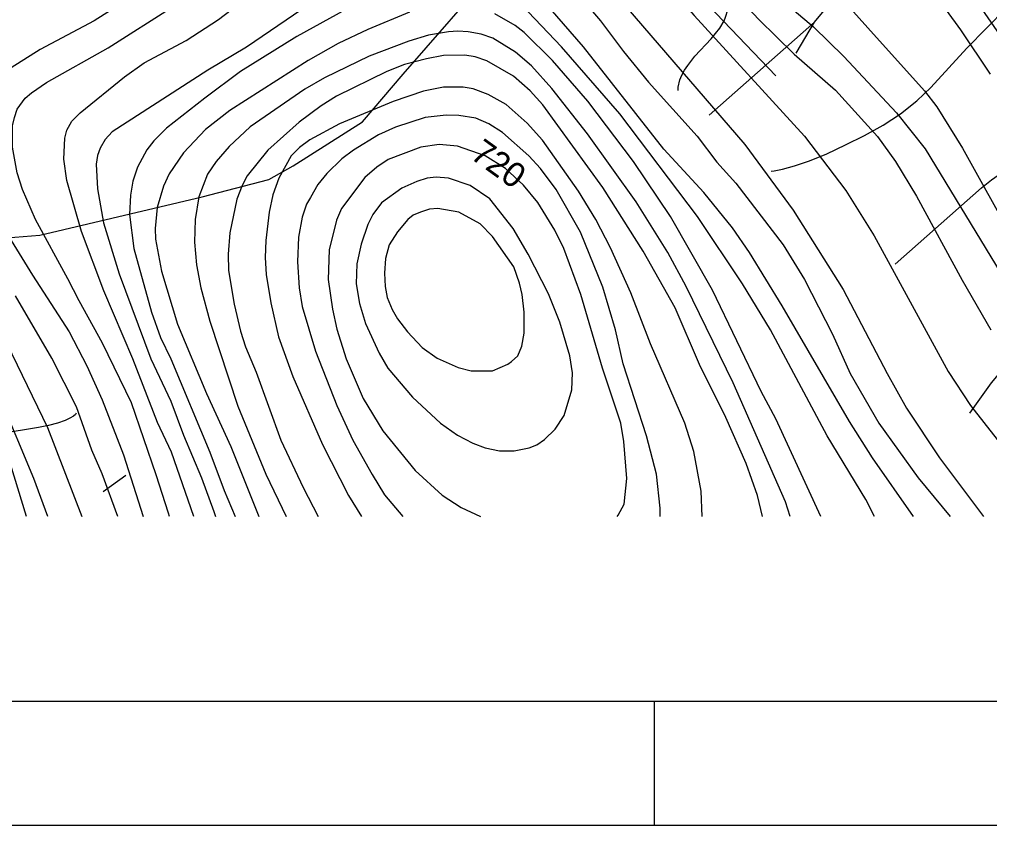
# Model space of a CAD drawing. Extents: x -709584 to -702006, y -1161789 to -1157496.
# Drawn here: x -706462.3 to -706071.5, y -1161765.5 to -1161440.9 of the extents above; entities that cross this region are included whole.
import ezdxf

# ---------------------------------------------------------------- set-up
doc = ezdxf.new("R2010")
doc.units = 0
for name, color, linetype in [('103_hranice KÚ', 7, 'Continuous'), ('120_vrstevnice hlavní', 7, 'Continuous'), ('121_vrstevnice hlavní_popis', 7, 'Continuous'), ('122_vrstevnice základní', 7, 'Continuous'), ('411_akumulovaný odtok', 7, 'Continuous'), ('800_mřížka', 7, 'Continuous')]:
    doc.layers.add(name, color=color, linetype=linetype)

msp = doc.modelspace()

# ---------------------------------------------------------------- linework, layer by layer
at = {"layer": '103_hranice KÚ'}
msp.add_lwpolyline([(-706467.57, -1161528.86), (-706454.11, -1161527.78), (-706388.65, -1161512.35), (-706361.81, -1161505.4), (-706352.07, -1161499.85), (-706324.15, -1161482.08), (-706307.71, -1161462.97), (-706269.8, -1161419.34), (-706243.48, -1161375.76), (-706215.3, -1161338.76), (-706167.43, -1161298.96), (-706131.19, -1161259.29), (-706118.24, -1161260.88), (-706121.87, -1161224.74)], dxfattribs=at)
at = {"layer": '120_vrstevnice hlavní'}
for points in [[(-706474.19, -1161381.2), (-706461.94, -1161375.36), (-706455.1, -1161371.22), (-706431.59, -1161355.12), (-706410.5, -1161341.87), (-706388.7, -1161329.04), (-706369.6, -1161319.64), (-706346.8, -1161312.23), (-706324, -1161308.81), (-706314.88, -1161308.53), (-706302.34, -1161309.24), (-706286.39, -1161312.09), (-706266.44, -1161319.07), (-706254.47, -1161324.91), (-706246.49, -1161329.76), (-706234.52, -1161338.31), (-706212.71, -1161356.54), (-706157, -1161411.12), (-706127.5, -1161436.49), (-706120.5, -1161444.29), (-706097.72, -1161469.69), (-706092.73, -1161476.1), (-706082.48, -1161492.77), (-706061.81, -1161529.96)], [(-706224.71, -1161412.26), (-706247.77, -1161388.18), (-706254.61, -1161382.62), (-706261.45, -1161378.06), (-706269.29, -1161373.93), (-706284.1, -1161368.94), (-706298.92, -1161366.38), (-706306.11, -1161366.06), (-706313.74, -1161366.95), (-706321.15, -1161368.37), (-706326.33, -1161369.76), (-706332.27, -1161372.51), (-706342.95, -1161378.63), (-706355.49, -1161387.47), (-706377.15, -1161404.14), (-706408.79, -1161426.51), (-706432.16, -1161441.47), (-706453.96, -1161453.01), (-706470.91, -1161463.56)], [(-706305.22, -1161437.93), (-706322.01, -1161444.89), (-706333.98, -1161450.59), (-706345.95, -1161457.43), (-706377.58, -1161477.52), (-706387.41, -1161485.22), (-706396.25, -1161494.62), (-706401.95, -1161503.03), (-706404.23, -1161508.02), (-706406.79, -1161516.57), (-706407.65, -1161525.12), (-706407.51, -1161529.39), (-706405.08, -1161542.22)], [(-706139.56, -1161641.04), (-706157.57, -1161601.78), (-706163.56, -1161590.66), (-706183.08, -1161549.91), (-706200.03, -1161520.27), (-706215, -1161498.04), (-706233.38, -1161473.82), (-706247.63, -1161457.43), (-706259.03, -1161446.18), (-706262.59, -1161443.32), (-706270.85, -1161438.62)], [(-706293.22, -1161491.2), (-706300.63, -1161492.34), (-706313.73, -1161497.31), (-706318.3, -1161500.32), (-706323.15, -1161504.6), (-706332.55, -1161516.99), (-706334.55, -1161521.7), (-706337.54, -1161533.67), (-706337.97, -1161545.64), (-706336.26, -1161557.61), (-706334.41, -1161565.58), (-706330.7, -1161577.55), (-706323.86, -1161593.51), (-706315.88, -1161606.62), (-706302.91, -1161622.58), (-706292.08, -1161632.41), (-706284.39, -1161637.4), (-706276.52, -1161641.04)], [(-706221.57, -1161641.04), (-706221.12, -1161640.54), (-706218.7, -1161636.12), (-706217.7, -1161625.72), (-706218.84, -1161610.9), (-706220.12, -1161603.49), (-706227.39, -1161581.26), (-706236.23, -1161551.62), (-706243.07, -1161533.1), (-706246.63, -1161525.69), (-706253.47, -1161514.57), (-706259.31, -1161507.59), (-706266.58, -1161500.89), (-706274.7, -1161495.76), (-706285.82, -1161491.92), (-706293.22, -1161491.2)], [(-706473.91, -1161516.57), (-706457.09, -1161543.93), (-706442.27, -1161566.73), (-706435.15, -1161580.4), (-706429.02, -1161594.08), (-706420.41, -1161616.2), (-706412.5, -1161641.04)], [(-706405.08, -1161542.22), (-706398.67, -1161563.59), (-706386.99, -1161591.52), (-706377.15, -1161612.89), (-706365.9, -1161641.04)]]:
    msp.add_lwpolyline(points, dxfattribs=at)
at = {"layer": '122_vrstevnice základní'}
for points in [[(-706027.33, -1161504.88), (-706090.17, -1161413.97), (-706099, -1161403.71), (-706111.83, -1161390.46), (-706128.5, -1161376.64), (-706150.73, -1161361.82), (-706179.8, -1161339.87), (-706223.4, -1161308.67), (-706242.21, -1161296.41), (-706254.18, -1161289.57), (-706267.86, -1161283.45), (-706288.38, -1161278.03), (-706317.73, -1161274.47), (-706328.85, -1161274.04), (-706336.83, -1161274.47), (-706354.78, -1161277.03), (-706370.74, -1161281.31), (-706391.97, -1161288.43), (-706422.04, -1161302.11), (-706433.72, -1161306.25)], [(-706467.64, -1161341.44), (-706452.25, -1161335.46), (-706430.73, -1161324.91), (-706419.05, -1161318.07), (-706390.69, -1161303.4), (-706374.73, -1161296.13), (-706361.05, -1161291.85), (-706337.11, -1161287.58), (-706331.13, -1161287.01), (-706306.9, -1161287.58), (-706285.82, -1161290), (-706270.43, -1161294.13), (-706258.46, -1161299.12), (-706243.07, -1161307.53), (-706215.71, -1161326.2), (-706190.06, -1161346.43), (-706144.6, -1161384.9), (-706114.54, -1161408.98), (-706104.56, -1161417.96), (-706094.73, -1161429.07), (-706083.19, -1161445.03), (-706071.22, -1161462.99)], [(-706157.57, -1161463.56), (-706184.79, -1161435.34), (-706201.17, -1161416.54), (-706218.7, -1161394.31), (-706228.96, -1161384.05), (-706238.79, -1161375.36), (-706251.76, -1161365.67), (-706262.73, -1161358.82), (-706276.55, -1161351.99), (-706283.11, -1161349.56), (-706296.93, -1161345.86), (-706307.51, -1161344.12), (-706318.3, -1161344.15), (-706331.98, -1161346.14), (-706338.81, -1161348.24), (-706345.66, -1161351.27), (-706359.34, -1161359.11), (-706401.81, -1161387.18), (-706416.48, -1161397.87), (-706436.86, -1161409.41), (-706457.38, -1161418.25), (-706483.03, -1161427.08)], [(-706307.35, -1161354.74), (-706288.09, -1161358.26), (-706274.13, -1161362.67), (-706266.15, -1161366.38), (-706258.17, -1161371.08), (-706246.2, -1161380.06), (-706235.8, -1161389.32), (-706221.69, -1161403.71), (-706190.49, -1161439.33), (-706146.03, -1161487.93), (-706129.36, -1161509.73), (-706117.96, -1161527.97), (-706088.18, -1161582.68), (-706079.2, -1161596.36), (-706068.51, -1161610.04), (-706057.4, -1161622.16), (-706047.42, -1161631.84), (-706035.79, -1161641.04)], [(-706327.71, -1161385.9), (-706318.87, -1161382.34), (-706312.58, -1161380.44), (-706298.35, -1161378.06), (-706294.16, -1161377.53), (-706290.37, -1161377.92), (-706281.83, -1161380.06), (-706274.98, -1161383.19), (-706264.73, -1161389.89), (-706254.47, -1161398.15), (-706237.94, -1161413.12), (-706227.25, -1161424.8), (-706170.11, -1161491.2), (-706150.59, -1161517.71), (-706130.5, -1161549.63), (-706112.83, -1161583.54), (-706104.99, -1161597.5), (-706091.74, -1161617.45), (-706073.98, -1161641.04)], [(-706401.9, -1161641.04), (-706402.23, -1161639.68), (-706407.22, -1161624.29), (-706417.19, -1161595.22), (-706428.88, -1161571.28), (-706438.28, -1161554.19), (-706442.84, -1161545.35), (-706455.81, -1161521.41), (-706461.08, -1161509.44), (-706463.22, -1161502.6), (-706465.07, -1161492.34), (-706465.07, -1161483.79), (-706464.36, -1161480.37), (-706463.18, -1161476.99), (-706460.03, -1161472.54), (-706457.38, -1161470.4), (-706451.39, -1161466.27), (-706426.6, -1161452.3), (-706400.38, -1161435.63), (-706374.87, -1161417.25), (-706356.06, -1161404.99), (-706337.54, -1161391.31), (-706327.71, -1161385.9)], [(-706392.09, -1161641.04), (-706401.09, -1161615.17), (-706406.65, -1161603.2), (-706416.62, -1161577.55), (-706428.31, -1161550.2), (-706437.29, -1161526.26), (-706443.27, -1161505.74), (-706444.41, -1161497.19), (-706443.98, -1161488.64), (-706443.22, -1161485.52), (-706441.25, -1161481.83), (-706437.86, -1161478.52), (-706420.04, -1161463.99), (-706412.07, -1161458.43), (-706395.11, -1161449.31), (-706382.14, -1161440.9), (-706343.52, -1161411.41)], [(-706189.77, -1161413.97), (-706164.41, -1161440.9), (-706150.3, -1161454.87), (-706133.63, -1161469.4), (-706116.67, -1161488.07), (-706109.41, -1161498.04), (-706101, -1161512.01), (-706082.62, -1161545.92), (-706071.08, -1161565.87)], [(-706317.73, -1161429.5), (-706350.51, -1161447.74), (-706373.31, -1161461.85), (-706387.69, -1161472.54), (-706403.09, -1161484.65), (-706408.22, -1161489.78), (-706410.93, -1161493.34), (-706414.77, -1161500.32), (-706416.62, -1161506.02), (-706417.62, -1161511.72), (-706417.91, -1161519.42), (-706416.2, -1161533.1), (-706409.07, -1161558.75), (-706405.51, -1161569.01), (-706401.38, -1161577.55), (-706385.56, -1161615.17), (-706379.86, -1161630.56), (-706375.39, -1161641.04)], [(-706240.22, -1161427.37), (-706228.25, -1161441.47), (-706218.98, -1161453.87), (-706208.87, -1161466.12), (-706189.35, -1161487.93), (-706181.37, -1161498.33), (-706173.67, -1161506.88), (-706154.72, -1161531.67), (-706146.03, -1161545.64), (-706134.77, -1161567.58), (-706127.65, -1161583.54), (-706116.1, -1161603.49), (-706100.29, -1161625.43), (-706087.37, -1161641.04)], [(-706159.71, -1161429.07), (-706142.46, -1161443.9), (-706130.21, -1161455.86), (-706108.98, -1161478.52), (-706097.44, -1161493.05), (-706060.82, -1161553.33)], [(-706102.16, -1161641.04), (-706118.67, -1161617.45), (-706127.93, -1161602.78), (-706155.01, -1161556.18), (-706168.26, -1161534.81), (-706175.1, -1161524.83), (-706186.64, -1161510.58), (-706202.74, -1161493.2), (-706235.09, -1161451.88), (-706251.19, -1161433.35)], [(-706348.51, -1161436.91), (-706370.88, -1161452.02), (-706386.42, -1161461.28), (-706424.89, -1161486.22), (-706427.73, -1161489.22), (-706429.73, -1161492.77), (-706430.88, -1161495.71), (-706431.44, -1161499.18), (-706430.87, -1161509.16), (-706428.45, -1161522.84), (-706422.18, -1161543.36), (-706409.36, -1161577.55), (-706401.38, -1161594.65), (-706396.25, -1161608.33), (-706388.98, -1161625.43), (-706383.99, -1161639.11), (-706383.37, -1161641.04)], [(-706117.88, -1161641.04), (-706121.38, -1161634.27), (-706136.91, -1161608.62), (-706159.71, -1161565.87), (-706171.11, -1161547.35), (-706189.2, -1161520.27), (-706220.41, -1161478.95), (-706243.92, -1161451.88), (-706257.32, -1161437.77)], [(-706450.84, -1161641.04), (-706456.52, -1161625.72), (-706470.2, -1161593.23), (-706476.76, -1161579.55), (-706483.31, -1161567.58), (-706494.85, -1161548.77), (-706511.67, -1161524.83), (-706524.21, -1161509.44), (-706547.43, -1161485.36), (-706556.84, -1161474.82), (-706561.26, -1161468.97), (-706568.67, -1161457), (-706572.51, -1161445.03)], [(-706151.87, -1161641.04), (-706153.72, -1161635.12), (-706174.81, -1161587.24), (-706193.76, -1161548.49), (-706201.17, -1161534.81), (-706213.85, -1161514.29), (-706233.52, -1161486.93), (-706247.91, -1161468.69), (-706256.03, -1161459.57), (-706262.45, -1161454.01), (-706271.57, -1161448.46), (-706276.3, -1161446.8), (-706281.54, -1161445.89), (-706285.76, -1161445.66), (-706289.52, -1161445.89), (-706297.5, -1161447.17), (-706305.48, -1161449.59), (-706321.44, -1161455.72), (-706339.39, -1161464.41), (-706347.37, -1161468.97), (-706369.32, -1161484.08), (-706377.87, -1161492.06), (-706383, -1161498.04), (-706386.56, -1161503.17), (-706389.98, -1161512.29), (-706391.55, -1161521.41), (-706391.75, -1161530.61), (-706390.98, -1161539.65), (-706389.25, -1161548.95), (-706385.56, -1161562.45), (-706374.3, -1161596.65), (-706363.05, -1161624.01), (-706354.8, -1161641.04)], [(-706459.47, -1161641.04), (-706465.93, -1161620.02), (-706470.63, -1161608.05), (-706488.01, -1161572.14), (-706493.86, -1161561.88), (-706506.68, -1161544.78), (-706515.23, -1161534.52), (-706544.87, -1161504.31), (-706564.39, -1161487.5), (-706572.37, -1161479.8), (-706579.21, -1161470.68), (-706584.48, -1161462.13), (-706587.19, -1161455.29)], [(-706162.96, -1161641.04), (-706164.98, -1161632.56), (-706169.54, -1161619.73), (-706177.8, -1161601.21), (-706188.35, -1161579.83), (-706198.18, -1161557.03), (-706211.01, -1161534.24), (-706227.25, -1161508.59), (-706251.47, -1161475.24), (-706256.6, -1161469.69), (-706263.3, -1161463.7), (-706273.99, -1161457.57), (-706278.8, -1161455.97), (-706282.96, -1161455.29), (-706291.51, -1161455.44), (-706298.35, -1161456.74), (-706307.19, -1161459), (-706314.31, -1161461.85), (-706334.55, -1161471.82), (-706340.82, -1161475.67), (-706349.65, -1161482.23), (-706362.19, -1161493.48), (-706370.6, -1161503.88), (-706372.59, -1161507.81), (-706374.73, -1161513.29), (-706377.58, -1161526.83), (-706378.29, -1161535.38), (-706378.15, -1161541.93), (-706375.87, -1161555.61), (-706373.23, -1161566.39), (-706371.31, -1161572.71), (-706366.89, -1161582.97), (-706357.06, -1161610.33), (-706348.08, -1161629.42), (-706342.04, -1161641.04)], [(-706187.25, -1161641.04), (-706187.64, -1161630.85), (-706190.63, -1161614.89), (-706194.33, -1161603.49), (-706208.16, -1161571.57), (-706215.99, -1161551.05), (-706224.26, -1161532.81), (-706230.1, -1161521.41), (-706237.08, -1161510.01), (-706251.62, -1161489.49), (-706257.74, -1161482.65), (-706266.29, -1161475.1), (-706273.56, -1161471.11), (-706279.55, -1161468.83), (-706283.54, -1161468.12), (-706291.51, -1161468.12), (-706299.49, -1161469.83), (-706311.8, -1161473.94), (-706333.41, -1161482.94), (-706345.38, -1161489.35), (-706349.49, -1161492.4), (-706352.79, -1161495.76), (-706357.77, -1161504.88), (-706360.24, -1161511.5), (-706361.76, -1161518.56), (-706363.05, -1161529.96), (-706363.38, -1161536.72), (-706362.9, -1161543.64), (-706361.05, -1161555.04), (-706357.92, -1161568.72), (-706352.22, -1161584.68), (-706340.25, -1161612.04), (-706329.7, -1161632.56), (-706324.53, -1161641.04)], [(-706204.24, -1161641.04), (-706204.17, -1161637.69), (-706205.73, -1161624.01), (-706209.72, -1161608.62), (-706219.13, -1161579.55), (-706222.26, -1161565.87), (-706227.25, -1161548.77), (-706236.37, -1161526.54), (-706246.06, -1161509.44), (-706252.47, -1161500.89), (-706257.17, -1161495.76), (-706267.72, -1161486.36), (-706273.28, -1161482.94), (-706278.41, -1161480.66), (-706285.25, -1161479.52), (-706290.37, -1161479.38), (-706298.92, -1161480.37), (-706310.89, -1161484.22), (-706317.73, -1161487.36), (-706327.71, -1161493.48), (-706332.41, -1161497.04), (-706338.54, -1161502.89), (-706342.14, -1161507.3), (-706345.09, -1161512.58), (-706346.66, -1161515.28), (-706348.37, -1161520.56), (-706349.94, -1161528.54), (-706350.36, -1161538.51), (-706349.59, -1161548.95), (-706348.37, -1161556.47), (-706343.1, -1161574.42), (-706334.41, -1161596.36), (-706327.99, -1161610.33), (-706320.25, -1161624.08), (-706315.31, -1161632.27), (-706307.88, -1161641.04)], [(-706279.69, -1161611.48), (-706274.7, -1161613.46), (-706268.9, -1161614.56), (-706263.02, -1161614.6), (-706257.03, -1161613.46), (-706253.9, -1161612.18), (-706250.76, -1161610.04), (-706246.49, -1161605.91), (-706242.92, -1161600.35), (-706239.79, -1161590.09), (-706239.5, -1161583.25), (-706240.64, -1161576.42), (-706244.63, -1161562.74), (-706249.19, -1161551.34), (-706257.32, -1161535.38), (-706263.44, -1161525.12), (-706272.85, -1161513.15), (-706280.69, -1161507.73), (-706289.52, -1161504.88), (-706294.47, -1161504.37), (-706298.07, -1161504.88), (-706302.21, -1161506.15), (-706308.33, -1161508.87), (-706316.4, -1161514.81), (-706320.01, -1161519.42), (-706322.01, -1161523.41), (-706324.71, -1161531.39), (-706326.43, -1161539.37), (-706326.71, -1161547.35), (-706325.29, -1161555.32), (-706322.86, -1161563.3), (-706317.45, -1161575.28), (-706313.89, -1161581.26), (-706303.91, -1161592.94), (-706292.65, -1161603.49), (-706285.82, -1161608.33), (-706279.69, -1161611.48)], [(-706315.03, -1161548.49), (-706314.15, -1161552.89), (-706312.13, -1161557.69), (-706310.04, -1161561.45), (-706306.05, -1161566.73), (-706300.06, -1161573), (-706294.08, -1161577.27), (-706285.53, -1161581.12), (-706280.4, -1161582.4), (-706271.71, -1161582.4), (-706265.58, -1161579.76), (-706264.15, -1161578.67), (-706261.59, -1161576.42), (-706259.88, -1161572.43), (-706259.03, -1161567.29), (-706259.03, -1161558.75), (-706259.74, -1161551.62), (-706260.88, -1161547.06), (-706263.16, -1161540.51), (-706271.71, -1161528.25), (-706276.7, -1161523.26), (-706285.25, -1161518.56), (-706293.79, -1161516.99), (-706297.09, -1161517.36), (-706300.71, -1161518.48), (-706303.66, -1161519.65), (-706305.91, -1161521.41), (-706310.04, -1161526.4), (-706313.32, -1161531.67), (-706314.81, -1161537.1), (-706315.31, -1161543.07), (-706315.03, -1161548.49)], [(-706422.66, -1161641.04), (-706429.02, -1161623.86), (-706433.15, -1161614.32), (-706439.28, -1161596.93), (-706449.26, -1161577.27), (-706463.93, -1161552.19)], [(-706469.35, -1161567.29), (-706450.96, -1161605.2), (-706437.14, -1161641.04)]]:
    msp.add_lwpolyline(points, dxfattribs=at)
at = {"layer": '411_akumulovaný odtok'}
for p in [(-706184.49, -1161479.5), (-706149.49, -1161454.5)]:
    msp.add_line(p, (-706141.99, -1161442), dxfattribs=at)
for points in [[(-706141.99, -1161442), (-706084.59, -1161372.48), (-706079.95, -1161366.66), (-706077.13, -1161362.62), (-706075.94, -1161360.17), (-706075.04, -1161357.45), (-706074.57, -1161354.58), (-706074.55, -1161351.94), (-706074.84, -1161349.4), (-706075.88, -1161345.02), (-706076.99, -1161342)], [(-706196.99, -1161469.5), (-706197.01, -1161468.2), (-706196.26, -1161465.16), (-706195.46, -1161463.3), (-706194.38, -1161461.35), (-706193.1, -1161459.38), (-706190.23, -1161455.69), (-706183.66, -1161448.68), (-706180.22, -1161444.45), (-706178.44, -1161441.42), (-706177.87, -1161439.99), (-706176.02, -1161434.1), (-706174.68, -1161431.22), (-706172.83, -1161428.44), (-706167.67, -1161421.57), (-706165.76, -1161418.36), (-706161.69, -1161409.81), (-706151.99, -1161387)], [(-706159.49, -1161502), (-706158.24, -1161501.92), (-706154.99, -1161501.23), (-706150.12, -1161499.89), (-706144.04, -1161497.82), (-706137.06, -1161494.95), (-706129.52, -1161491.45), (-706121.94, -1161487.64), (-706114.43, -1161483.46), (-706107.38, -1161478.9), (-706100.77, -1161473.67), (-706095.23, -1161468.37), (-706080.64, -1161452.47), (-706064.9, -1161436.42)], [(-706109.49, -1161539.5), (-706074.77, -1161508.71), (-706070.81, -1161505.49), (-706068.05, -1161503.6), (-706065.11, -1161502.17), (-706060.36, -1161500.8), (-706053.74, -1161499.57), (-706036.99, -1161497)], [(-706079.49, -1161599.5), (-706070.79, -1161587.29), (-706066.64, -1161582.32), (-706063.95, -1161579.73), (-706059.68, -1161576.06), (-706046.4, -1161565.54), (-706041.79, -1161562.32), (-706035.05, -1161558.49), (-706001.99, -1161542)], [(-706439.49, -1161599.5), (-706439.7, -1161599.95), (-706440.55, -1161600.65), (-706441.96, -1161601.51), (-706443.89, -1161602.43), (-706446.95, -1161603.51), (-706450.58, -1161604.45), (-706454.57, -1161605.25), (-706470.01, -1161607.73), (-706473.03, -1161608.48), (-706475.93, -1161609.54), (-706478.52, -1161610.87), (-706481, -1161612.45), (-706490.56, -1161619.7), (-706495.46, -1161623.04), (-706498.03, -1161624.43), (-706500.58, -1161625.52), (-706511.08, -1161629.23), (-706513.46, -1161630.36), (-706514.79, -1161631.09)], [(-706419.49, -1161624.5), (-706428.57, -1161631.09)]]:
    msp.add_lwpolyline(points, dxfattribs=at)
at = {"layer": '800_mřížka'}
msp.add_line((-706206.48, -1161765.53), (-706206.48, -1161715.53), dxfattribs=at)
for points in [[(-702006.48, -1161765.53), (-709584.12, -1161765.53), (-709584.12, -1157496.46), (-702006.48, -1157496.46)], [(-702056.48, -1161715.53), (-709534.12, -1161715.53), (-709534.12, -1157546.46), (-702056.48, -1157546.46)]]:
    msp.add_lwpolyline(points, close=True, dxfattribs=at)

# ---------------------------------------------------------------- texts
at = {"layer": '121_vrstevnice hlavní_popis'}
msp.add_text('720', height=10, rotation=324.256, dxfattribs=at).set_placement((-706281.19, -1161496.51))

doc.saveas('drawing.dxf')
